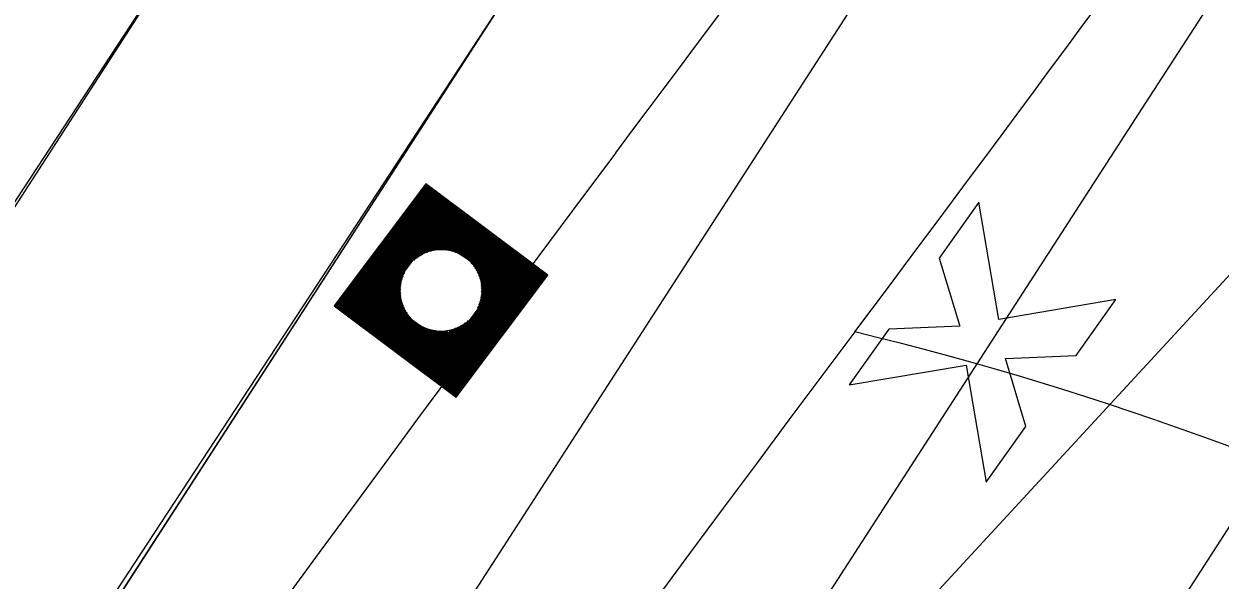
# Model space of a CAD drawing. Extents: x 14104283 to 14129344, y 8637090 to 8673339.
# Drawn here: x 14119189.46 to 14119237.51, y 8668956.95 to 8668979.3 of the extents above; entities that cross this region are included whole.
import ezdxf

# ---------------------------------------------------------------- set-up
doc = ezdxf.new("R2010")
doc.units = 0
for name, color, linetype in [('Cell', 7, 'Continuous'), ('dsnCellElements', 7, 'Continuous'), ('dsnPaintExistingBrokenLaneLineWhite', 7, 'Continuous'), ('dsnPaintExistingEdgeLineRightWhite', 7, 'Continuous'), ('dsnPaintRemoveBrokenLineWhite', 7, 'Continuous'), ('dsnPaintRemoveDoubleCenterLineYellow', 7, 'Continuous'), ('dsnShadingPaved', 7, 'Continuous'), ('dsnStdLabel', 7, 'Continuous'), ('dsnTapePlaceChannelizingLaneWhite', 7, 'Continuous'), ('dsnTapePlaceChannelizingLaneYellow', 7, 'Continuous')]:
    doc.layers.add(name, color=color, linetype=linetype)

msp = doc.modelspace()

# ---------------------------------------------------------------- linework, layer by layer
at = {"layer": 'Cell'}
for p, q in [((14119227.829, 8668972.133), (14119226.236, 8668969.891)), ((14119228.624, 8668967.426), (14119227.829, 8668972.133)), ((14119226.236, 8668969.891), (14119227.056, 8668967.161)), ((14119233.331, 8668968.222), (14119228.624, 8668967.426)), ((14119231.737, 8668965.98), (14119233.331, 8668968.222)), ((14119227.056, 8668967.161), (14119224.208, 8668967.039)), ((14119224.208, 8668967.039), (14119222.614, 8668964.797)), ((14119228.889, 8668965.858), (14119231.737, 8668965.98)), ((14119229.709, 8668963.128), (14119228.889, 8668965.858)), ((14119222.614, 8668964.797), (14119227.321, 8668965.593)), ((14119227.321, 8668965.593), (14119228.116, 8668960.886)), ((14119228.116, 8668960.886), (14119229.709, 8668963.128))]:
    msp.add_line(p, q, dxfattribs=at)
at = {"layer": 'dsnCellElements'}
msp.add_circle((14119206.219, 8668968.591), 1.65, dxfattribs=at)
at = {"layer": 'dsnPaintExistingBrokenLaneLineWhite'}
for p, q in [((14119234.389, 8668975.908), (14119353.592, 8669160.466)), ((14119185.646, 8668900.441), (14119234.389, 8668975.908))]:
    msp.add_line(p, q, dxfattribs=at)
at = {"layer": 'dsnPaintExistingEdgeLineRightWhite'}
msp.add_line((14119195.171, 8668892.925), (14119244.637, 8668969.555), dxfattribs=at)
msp.add_lwpolyline([(14119412.154, 8669317.073), (14119387.623, 8669279.002), (14119355.614, 8669229.262), (14119328.753, 8669187.712), (14119296.908, 8669137.951), (14119267.448, 8669092.088), (14119237.896, 8669046.842), (14119206.907, 8668999.349), (14119178.966, 8668956.718), (14119155.37, 8668919.986)], dxfattribs=at)
at = {"layer": 'dsnPaintRemoveBrokenLineWhite'}
msp.add_lwpolyline([(14119165.41, 8668913.412), (14119189.033, 8668950.186), (14119216.95, 8668992.781), (14119247.944, 8669040.282), (14119277.52, 8669085.564), (14119307.01, 8669131.474), (14119338.846, 8669181.22), (14119365.698, 8669222.758), (14119393.589, 8669266.098)], dxfattribs=at)
at = {"layer": 'dsnPaintRemoveDoubleCenterLineYellow'}
msp.add_line((14119175.565, 8668906.951), (14119292.215, 8669087.555), dxfattribs=at)
at = {"layer": 'dsnShadingPaved'}
for p, q in [((14119155.499, 8668919.903), (14119497.219, 8669449.294)), ((14119219.814, 8668997.412), (14119165.582, 8668913.395))]:
    msp.add_line(p, q, dxfattribs=at)
for centre, radius, start, end in [((14117622.377, 8670166.303), 1988, 323.15224, 327.157369), ((14117622.377, 8670166.303), 2000, 323.15224, 327.157369), ((14120823.304, 8667767.54), 2012, 143.15224, 151.245378), ((14120823.304, 8667767.54), 2000, 143.15224, 151.245378)]:
    msp.add_arc(centre, radius, start, end, dxfattribs=at)
at = {"layer": 'dsnStdLabel'}
msp.add_line((14119212.122, 8668941.294), (14119299.052, 8669035.481), dxfattribs=at)
for points in [[(14119206.833, 8668964.303), (14119210.506, 8668969.206), (14119205.604, 8668972.879), (14119201.931, 8668967.976), (14119206.833, 8668964.303)], [(14119206.831, 8668964.305), (14119210.502, 8668969.205), (14119205.605, 8668972.874), (14119201.936, 8668967.977), (14119206.835, 8668964.306)], [(14119206.828, 8668964.307), (14119210.497, 8668969.204), (14119205.605, 8668972.869), (14119201.94, 8668967.978), (14119206.837, 8668964.309)], [(14119206.885, 8668964.438), (14119210.451, 8668969.198), (14119205.612, 8668972.823), (14119201.987, 8668967.984), (14119206.857, 8668964.335)], [(14119206.878, 8668964.484), (14119210.405, 8668969.191), (14119205.619, 8668972.777), (14119202.033, 8668967.991), (14119206.877, 8668964.361)], [(14119206.871, 8668964.53), (14119210.359, 8668969.184), (14119205.625, 8668972.731), (14119202.079, 8668967.998), (14119206.897, 8668964.388)], [(14119206.865, 8668964.577), (14119210.312, 8668969.178), (14119205.632, 8668972.685), (14119202.125, 8668968.004), (14119206.885, 8668964.438)], [(14119206.858, 8668964.623), (14119210.266, 8668969.171), (14119205.639, 8668972.638), (14119202.171, 8668968.011), (14119206.878, 8668964.484)], [(14119206.852, 8668964.669), (14119210.22, 8668969.165), (14119205.645, 8668972.592), (14119202.217, 8668968.017), (14119206.871, 8668964.53)], [(14119206.845, 8668964.715), (14119210.174, 8668969.158), (14119205.652, 8668972.546), (14119202.264, 8668968.024), (14119206.865, 8668964.577)], [(14119206.838, 8668964.761), (14119210.128, 8668969.151), (14119205.658, 8668972.5), (14119202.31, 8668968.031), (14119206.858, 8668964.623)], [(14119206.832, 8668964.808), (14119210.081, 8668969.145), (14119205.665, 8668972.454), (14119202.356, 8668968.037), (14119206.852, 8668964.669)], [(14119206.825, 8668964.854), (14119210.035, 8668969.138), (14119205.672, 8668972.407), (14119202.402, 8668968.044), (14119206.845, 8668964.715)], [(14119206.819, 8668964.9), (14119209.989, 8668969.131), (14119205.678, 8668972.361), (14119202.448, 8668968.051), (14119206.838, 8668964.761)], [(14119206.812, 8668964.946), (14119209.943, 8668969.125), (14119205.685, 8668972.315), (14119202.495, 8668968.057), (14119206.832, 8668964.808)], [(14119206.805, 8668964.992), (14119209.897, 8668969.118), (14119205.692, 8668972.269), (14119202.541, 8668968.064), (14119206.825, 8668964.854)], [(14119206.799, 8668965.039), (14119209.85, 8668969.112), (14119205.698, 8668972.223), (14119202.587, 8668968.07), (14119206.819, 8668964.9)], [(14119206.792, 8668965.085), (14119209.804, 8668969.105), (14119205.705, 8668972.176), (14119202.633, 8668968.077), (14119206.812, 8668964.946)], [(14119206.785, 8668965.131), (14119209.758, 8668969.098), (14119205.711, 8668972.13), (14119202.679, 8668968.084), (14119206.805, 8668964.992)], [(14119206.779, 8668965.177), (14119209.712, 8668969.092), (14119205.718, 8668972.084), (14119202.726, 8668968.09), (14119206.799, 8668965.039)], [(14119206.772, 8668965.223), (14119209.666, 8668969.085), (14119205.725, 8668972.038), (14119202.772, 8668968.097), (14119206.792, 8668965.085)], [(14119206.766, 8668965.27), (14119209.619, 8668969.078), (14119205.731, 8668971.992), (14119202.818, 8668968.104), (14119206.785, 8668965.131)], [(14119206.759, 8668965.316), (14119209.573, 8668969.072), (14119205.738, 8668971.945), (14119202.864, 8668968.11), (14119206.779, 8668965.177)], [(14119206.752, 8668965.362), (14119209.527, 8668969.065), (14119205.745, 8668971.899), (14119202.91, 8668968.117), (14119206.772, 8668965.223)], [(14119206.746, 8668965.408), (14119209.481, 8668969.059), (14119205.751, 8668971.853), (14119202.957, 8668968.123), (14119206.766, 8668965.27)], [(14119206.739, 8668965.454), (14119209.435, 8668969.052), (14119205.758, 8668971.807), (14119203.003, 8668968.13), (14119206.759, 8668965.316)], [(14119206.732, 8668965.501), (14119209.388, 8668969.045), (14119205.764, 8668971.761), (14119203.049, 8668968.137), (14119206.752, 8668965.362)], [(14119206.726, 8668965.547), (14119209.342, 8668969.039), (14119205.771, 8668971.714), (14119203.095, 8668968.143), (14119206.746, 8668965.408)], [(14119206.719, 8668965.593), (14119209.296, 8668969.032), (14119205.778, 8668971.668), (14119203.141, 8668968.15), (14119206.739, 8668965.454)], [(14119206.713, 8668965.639), (14119209.25, 8668969.025), (14119205.784, 8668971.622), (14119203.188, 8668968.156), (14119206.732, 8668965.501)], [(14119206.706, 8668965.685), (14119209.204, 8668969.019), (14119205.791, 8668971.576), (14119203.234, 8668968.163), (14119206.726, 8668965.547)], [(14119206.699, 8668965.732), (14119209.157, 8668969.012), (14119205.797, 8668971.53), (14119203.28, 8668968.17), (14119206.719, 8668965.593)], [(14119206.693, 8668965.778), (14119209.111, 8668969.006), (14119205.804, 8668971.483), (14119203.326, 8668968.176), (14119206.713, 8668965.639)], [(14119206.686, 8668965.824), (14119209.065, 8668968.999), (14119205.811, 8668971.437), (14119203.372, 8668968.183), (14119206.706, 8668965.685)], [(14119206.679, 8668965.87), (14119209.019, 8668968.992), (14119205.817, 8668971.391), (14119203.419, 8668968.19), (14119206.699, 8668965.732)], [(14119206.673, 8668965.916), (14119208.973, 8668968.986), (14119205.824, 8668971.345), (14119203.465, 8668968.196), (14119206.693, 8668965.778)], [(14119206.666, 8668965.962), (14119208.926, 8668968.979), (14119205.831, 8668971.299), (14119203.511, 8668968.203), (14119206.686, 8668965.824)], [(14119206.66, 8668966.009), (14119208.88, 8668968.972), (14119205.837, 8668971.252), (14119203.557, 8668968.209), (14119206.679, 8668965.87)], [(14119206.653, 8668966.055), (14119208.834, 8668968.966), (14119205.844, 8668971.206), (14119203.603, 8668968.216), (14119206.673, 8668965.916)], [(14119206.646, 8668966.101), (14119208.788, 8668968.959), (14119205.85, 8668971.16), (14119203.65, 8668968.223), (14119206.666, 8668965.962)], [(14119206.64, 8668966.147), (14119208.742, 8668968.953), (14119205.857, 8668971.114), (14119203.696, 8668968.229), (14119206.66, 8668966.009)], [(14119206.633, 8668966.193), (14119208.695, 8668968.946), (14119205.864, 8668971.068), (14119203.742, 8668968.236), (14119206.653, 8668966.055)], [(14119206.626, 8668966.24), (14119208.649, 8668968.939), (14119205.87, 8668971.021), (14119203.788, 8668968.243), (14119206.646, 8668966.101)], [(14119206.62, 8668966.286), (14119208.603, 8668968.933), (14119205.877, 8668970.975), (14119203.834, 8668968.249), (14119206.64, 8668966.147)], [(14119206.613, 8668966.332), (14119208.557, 8668968.926), (14119205.884, 8668970.929), (14119203.881, 8668968.256), (14119206.633, 8668966.193)], [(14119206.607, 8668966.378), (14119208.511, 8668968.919), (14119205.89, 8668970.883), (14119203.927, 8668968.262), (14119206.626, 8668966.24)], [(14119206.934, 8668970.059), (14119205.897, 8668970.837), (14119205.12, 8668969.799)], [(14119206.803, 8668970.116), (14119205.903, 8668970.791), (14119205.229, 8668969.891)], [(14119206.701, 8668970.152), (14119205.91, 8668970.744), (14119205.317, 8668969.953)], [(14119206.613, 8668970.176), (14119205.917, 8668970.698), (14119205.395, 8668970.001)], [(14119206.535, 8668970.194), (14119205.923, 8668970.652), (14119205.465, 8668970.04)], [(14119206.463, 8668970.206), (14119205.93, 8668970.606), (14119205.53, 8668970.072)], [(14119206.397, 8668970.215), (14119205.937, 8668970.56), (14119205.592, 8668970.099)], [(14119206.334, 8668970.22), (14119205.943, 8668970.513), (14119205.65, 8668970.122)], [(14119206.275, 8668970.223), (14119205.95, 8668970.467), (14119205.706, 8668970.142)], [(14119206.219, 8668970.224), (14119205.956, 8668970.421), (14119205.76, 8668970.159)], [(14119206.165, 8668970.224), (14119205.963, 8668970.375), (14119205.812, 8668970.173)], [(14119206.113, 8668970.221), (14119205.97, 8668970.329), (14119205.862, 8668970.185)], [(14119206.063, 8668970.217), (14119205.976, 8668970.282), (14119205.911, 8668970.195)], [(14119206.015, 8668970.212), (14119205.983, 8668970.236), (14119205.959, 8668970.204)], [(14119207.687, 8668967.875), (14119208.464, 8668968.913), (14119207.427, 8668969.69)], [(14119207.744, 8668968.006), (14119208.418, 8668968.906), (14119207.518, 8668969.58)], [(14119204.75, 8668969.306), (14119203.973, 8668968.269), (14119205.01, 8668967.492)], [(14119204.693, 8668969.176), (14119204.019, 8668968.276), (14119204.919, 8668967.601)], [(14119204.658, 8668969.073), (14119204.065, 8668968.282), (14119204.856, 8668967.69)], [(14119207.779, 8668968.109), (14119208.372, 8668968.9), (14119207.581, 8668969.492)], [(14119207.804, 8668968.196), (14119208.326, 8668968.893), (14119207.629, 8668969.415)], [(14119207.821, 8668968.275), (14119208.28, 8668968.886), (14119207.668, 8668969.345)], [(14119207.834, 8668968.346), (14119208.233, 8668968.88), (14119207.7, 8668969.279)], [(14119207.842, 8668968.413), (14119208.187, 8668968.873), (14119207.727, 8668969.218)], [(14119207.848, 8668968.476), (14119208.141, 8668968.867), (14119207.75, 8668969.159)], [(14119207.851, 8668968.535), (14119208.095, 8668968.86), (14119207.77, 8668969.104)], [(14119204.634, 8668968.986), (14119204.112, 8668968.289), (14119204.808, 8668967.767)], [(14119204.616, 8668968.907), (14119204.158, 8668968.296), (14119204.77, 8668967.837)], [(14119204.604, 8668968.836), (14119204.204, 8668968.302), (14119204.737, 8668967.902)], [(14119204.595, 8668968.769), (14119204.25, 8668968.309), (14119204.71, 8668967.964)], [(14119204.589, 8668968.706), (14119204.296, 8668968.315), (14119204.687, 8668968.022)], [(14119204.586, 8668968.647), (14119204.343, 8668968.322), (14119204.668, 8668968.078)], [(14119204.585, 8668968.591), (14119204.389, 8668968.329), (14119204.651, 8668968.132)], [(14119207.852, 8668968.591), (14119208.049, 8668968.853), (14119207.786, 8668969.05)], [(14119207.851, 8668968.645), (14119208.002, 8668968.847), (14119207.801, 8668968.998)], [(14119207.849, 8668968.697), (14119207.956, 8668968.84), (14119207.813, 8668968.948)], [(14119207.845, 8668968.746), (14119207.91, 8668968.833), (14119207.823, 8668968.899)], [(14119207.84, 8668968.794), (14119207.864, 8668968.827), (14119207.831, 8668968.851)], [(14119204.586, 8668968.537), (14119204.435, 8668968.335), (14119204.637, 8668968.184)], [(14119204.589, 8668968.485), (14119204.481, 8668968.342), (14119204.625, 8668968.234)], [(14119204.593, 8668968.436), (14119204.527, 8668968.349), (14119204.614, 8668968.283)], [(14119204.598, 8668968.388), (14119204.574, 8668968.355), (14119204.606, 8668968.331)], [(14119206.574, 8668966.609), (14119206.973, 8668967.142)], [(14119206.58, 8668966.563), (14119207.043, 8668967.181)], [(14119206.587, 8668966.517), (14119207.12, 8668967.229)], [(14119206.593, 8668966.471), (14119207.208, 8668967.291)], [(14119206.6, 8668966.424), (14119207.318, 8668967.383)], [(14119205.503, 8668967.122), (14119206.62, 8668966.286)], [(14119205.634, 8668967.066), (14119206.613, 8668966.332)], [(14119205.736, 8668967.03), (14119206.607, 8668966.378)], [(14119205.824, 8668967.006), (14119206.6, 8668966.424)], [(14119205.902, 8668966.988), (14119206.593, 8668966.471)], [(14119205.974, 8668966.976), (14119206.587, 8668966.517)], [(14119206.041, 8668966.967), (14119206.58, 8668966.563)], [(14119206.103, 8668966.962), (14119206.574, 8668966.609)], [(14119206.162, 8668966.958), (14119206.567, 8668966.655)], [(14119206.219, 8668966.957), (14119206.56, 8668966.702)], [(14119206.273, 8668966.958), (14119206.554, 8668966.748)], [(14119206.324, 8668966.961), (14119206.547, 8668966.794)], [(14119206.374, 8668966.965), (14119206.54, 8668966.84)], [(14119206.422, 8668966.97), (14119206.534, 8668966.886)], [(14119206.534, 8668966.886), (14119206.626, 8668967.009)], [(14119206.54, 8668966.84), (14119206.678, 8668967.023)], [(14119206.547, 8668966.794), (14119206.731, 8668967.04)], [(14119206.554, 8668966.748), (14119206.787, 8668967.06)], [(14119206.56, 8668966.702), (14119206.846, 8668967.083)], [(14119206.567, 8668966.655), (14119206.907, 8668967.11)]]:
    msp.add_lwpolyline(points, dxfattribs=at)
for centre, radius, start, end in [((14120503.024, 8668359.238), 1512, 147.24256, 159.626707), ((14120503.024, 8668359.238), 1488, 147.24256, 158.157867), ((14119192.104, 8668839.535), 131.042, 49.532, 76.43477)]:
    msp.add_arc(centre, radius, start, end, dxfattribs=at)
at = {"layer": 'dsnTapePlaceChannelizingLaneWhite'}
for centre, start, end in [((14117622.377, 8670166.303), 323.15224, 327.157369), ((14120823.304, 8667767.54), 143.15224, 151.245378)]:
    msp.add_arc(centre, 2000, start, end, dxfattribs=at)
at = {"layer": 'dsnTapePlaceChannelizingLaneYellow'}
msp.add_line((14119219.81, 8668997.415), (14119165.579, 8668913.397), dxfattribs=at)
for centre, radius, start, end in [((14117622.377, 8670166.303), 1988, 323.15224, 327.157369), ((14120823.304, 8667767.54), 2012, 143.15224, 151.245378)]:
    msp.add_arc(centre, radius, start, end, dxfattribs=at)

doc.saveas('drawing.dxf')
